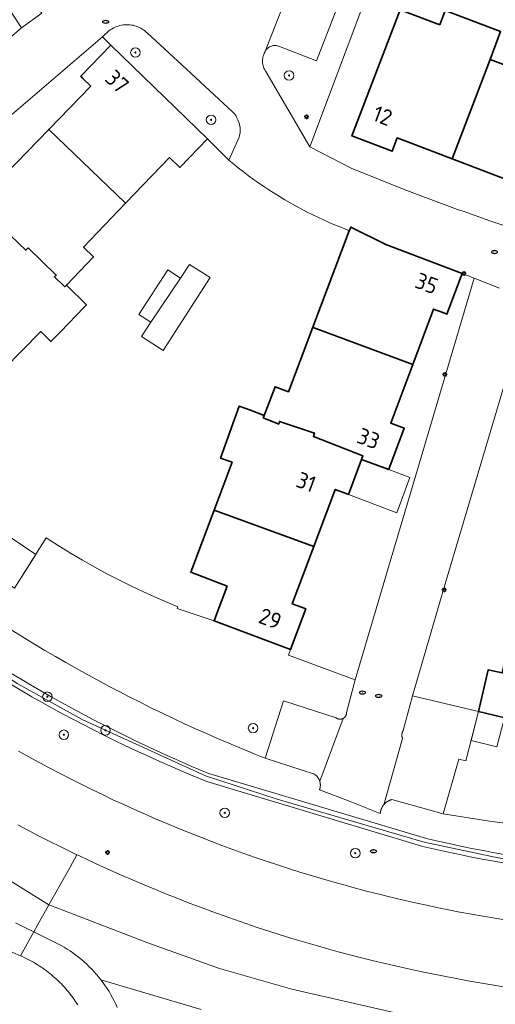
# Model space of a CAD drawing. Header units: metres. Extents: x 152610 to 160096, y 456114 to 462495.
# Tile 592 of 938: x 158522 to 158562, y 460368 to 460450. Entities that reach past the tile are written whole.
import ezdxf
from ezdxf.enums import TextEntityAlignment as Align

# ---------------------------------------------------------------- set-up
doc = ezdxf.new("R2010")
doc.units = ezdxf.units.M
doc.header["$LTSCALE"] = 0.5
doc.layers.get('0').update_dxf_attribs({"linetype": 'CONTINUOUS'})
for name, color, linetype, lineweight in [('B-PV-GR-BEPLANTING_CULTUUR_BOSPLANTSOEN-GV', 251, 'CONTINUOUS', 18), ('B-PV-GR-BEPLANTING_CULTUUR_HEESTERS-GV', 251, 'CONTINUOUS', 18), ('B-PV-GR-BOOM-S', 251, 'CONTINUOUS', 25), ('B-PV-GW-TALUD_KRUIN-G', 251, 'CONTINUOUS', 18), ('B-PV-IE-MEUBILAIR-S', 251, 'CONTINUOUS', 25), ('B-PV-KW-KUNSTWERK_GELUIDSWERING_SCHERM-G', 251, 'CONTINUOUS', 18), ('B-PV-OG-BEBOUWING-GV', 6, 'CONTINUOUS', 35), ('B-PV-OG-BEBOUWING-T18', 1, 'CONTINUOUS', 18), ('B-PV-OG-BEBOUWING_OVERBOUWING-GV', 251, 'CONTINUOUS', 18), ('B-PV-OG-BEBOUWING_SCHUUR-GV', 251, 'CONTINUOUS', 18), ('B-PV-OG-TERREIN_BEGROEID-GV', 251, 'CONTINUOUS', 18), ('B-PV-VH-GESLOTENVERHARDING_ASFALT-GV', 251, 'CONTINUOUS', 18), ('B-PV-VH-OPENVERHARDING_BETONSTRAATSTEEN-GV', 251, 'CONTINUOUS', 18)]:
    doc.layers.add(name, color=color, linetype=linetype, lineweight=lineweight)
doc.styles.add('NLCS-ISO', font='NLCS-ISO.ttf')
doc.styles.add('NLCS-ISO-M750-T18', font='NLCS-ISO.ttf', dxfattribs={"height": 1.35})

# ---------------------------------------------------------------- blocks, each defined once
blk = doc.blocks.new('SIE-MEUBILAIR_PAAL_LICHTMAST-SO')
for points in [[(-0.62, 0), (-1, 0)], [(-0.71, 0.71), (-0.44, 0.44)], [(0, 1), (0, 0.62)], [(0.44, 0.44), (0.71, 0.71)], [(1, 0), (0.62, 0)], [(-0.71, -0.71), (-0.44, -0.44)], [(0, -0.62), (0, -1)], [(0.44, -0.44), (0.71, -0.71)]]:
    blk.add_lwpolyline(points)
blk.add_circle((0, 0), 0.5)
blk = doc.blocks.new('SIE-MEUBILAIR_PUT_RIOOLPUT-SO')
blk.add_ellipse((0, 0), major_axis=(1.25, 0), ratio=0.54)
at = {"style": 'NLCS-ISO'}
blk.add_text('ri', height=0.75, dxfattribs=at).set_placement((-0.04, 0.07), align=Align.MIDDLE_CENTER)
blk = doc.blocks.new('SGR-BOOM_GBKN-SO')
at = {"linetype": 'ByBlock', "lineweight": 18}
h = blk.add_hatch(color=0, dxfattribs=at)
h.dxf.hatch_style = 1
edge = h.paths.add_edge_path()
edge.add_arc((0, 0), 0.25, 0, 360)
at = {"color": 0, "linetype": 'ByBlock', "lineweight": 18}
for radius in [2, 0.25]:
    blk.add_circle((0, 0), radius, dxfattribs=at)
at = {"color": 0, "linetype": 'ByBlock', "lineweight": 18, "style": 'NLCS-ISO'}
blk.add_attdef('SOORT', (2.5, 0), '', height=1.5, dxfattribs=at)

msp = doc.modelspace()

# ---------------------------------------------------------------- linework, layer by layer
at = {"layer": 'B-PV-GR-BEPLANTING_CULTUUR_BOSPLANTSOEN-GV', "flags": 128}
for points in [[(158520.89, 460399.023), (158522.846, 460397.822), (158523.721, 460397.299), (158524.6, 460396.784), (158525.484, 460396.275), (158526.371, 460395.773), (158527.262, 460395.278), (158528.157, 460394.79), (158529.056, 460394.309), (158529.959, 460393.836), (158530.865, 460393.369), (158531.775, 460392.909), (158532.688, 460392.457), (158533.605, 460392.012), (158534.526, 460391.574), (158535.45, 460391.143), (158536.377, 460390.72), (158537.308, 460390.304), (158538.241, 460389.895), (158539.178, 460389.493), (158540.118, 460389.099), (158541.061, 460388.712), (158541.366, 460388.589), (158541.803, 460388.414), (158542.241, 460388.24), (158543.335, 460391.655), (158543.781, 460393.05), (158548.223, 460391.622), (158548.231, 460391.617), (158548.239, 460391.611), (158548.247, 460391.606), (158548.255, 460391.601), (158548.263, 460391.596), (158548.271, 460391.591), (158548.279, 460391.586), (158548.288, 460391.582), (158548.296, 460391.578), (158548.303, 460391.574), (158548.306, 460391.573), (158548.312, 460391.57), (158548.315, 460391.569), (158548.321, 460391.566), (158548.324, 460391.565), (158548.329, 460391.562), (158548.332, 460391.561), (158548.338, 460391.559), (158548.341, 460391.557), (158548.347, 460391.555), (158548.35, 460391.554), (158548.355, 460391.552), (158548.359, 460391.55), (158548.364, 460391.549), (158548.369, 460391.547), (158548.373, 460391.546), (158548.378, 460391.544), (158548.382, 460391.543), (158548.387, 460391.541), (158548.391, 460391.54), (158548.4, 460391.537), (158548.409, 460391.534), (158548.418, 460391.532), (158548.427, 460391.53), (158548.436, 460391.528), (158548.445, 460391.528), (158548.454, 460391.526), (158548.464, 460391.525), (158548.473, 460391.523), (158548.482, 460391.522), (158548.492, 460391.521), (158548.501, 460391.521), (158548.511, 460391.52), (158548.52, 460391.519), (158548.53, 460391.519), (158548.539, 460391.519), (158548.549, 460391.519), (158548.558, 460391.519), (158548.568, 460391.519), (158548.576, 460391.519), (158548.586, 460391.52), (158548.595, 460391.521), (158548.604, 460391.522), (158548.614, 460391.523), (158548.623, 460391.525), (158548.627, 460391.526), (158548.632, 460391.526), (158548.636, 460391.527), (158548.641, 460391.528), (158548.646, 460391.529), (158548.651, 460391.53), (158548.655, 460391.531), (158548.66, 460391.532), (158548.665, 460391.533), (158548.669, 460391.534), (158548.674, 460391.535), (158548.678, 460391.536), (158548.683, 460391.538), (158548.687, 460391.539), (158548.693, 460391.54), (158548.696, 460391.541), (158548.702, 460391.543), (158548.705, 460391.544), (158548.711, 460391.546), (158548.714, 460391.547), (158548.722, 460391.549), (158548.731, 460391.553), (158548.74, 460391.556), (158548.748, 460391.56), (158548.757, 460391.563), (158548.766, 460391.567), (158548.775, 460391.571), (158548.783, 460391.575), (158548.792, 460391.58), (158548.8, 460391.584), (158548.808, 460391.589), (158548.817, 460391.593), (158548.825, 460391.598), (158548.833, 460391.603), (158548.841, 460391.608), (158548.849, 460391.614), (158548.857, 460391.619), (158548.865, 460391.625), (158548.872, 460391.63), (158548.88, 460391.636), (158548.887, 460391.642), (158548.895, 460391.648), (158548.902, 460391.654), (158548.909, 460391.661), (158548.916, 460391.667), (158548.923, 460391.674), (158548.93, 460391.681), (158548.937, 460391.687), (158548.943, 460391.694), (158548.95, 460391.701), (158548.956, 460391.709), (158548.962, 460391.716), (158548.968, 460391.723), (158548.974, 460391.731), (158548.98, 460391.738), (158548.986, 460391.746), (158548.991, 460391.754), (158548.997, 460391.762), (158549.002, 460391.769), (158549.007, 460391.777), (158549.017, 460391.794), (158549.021, 460391.802), (158549.026, 460391.811), (158549.03, 460391.819), (158549.035, 460391.828), (158549.039, 460391.836), (158549.043, 460391.845), (158549.047, 460391.854), (158549.05, 460391.863), (158549.054, 460391.871), (158549.057, 460391.88), (158549.06, 460391.889), (158549.063, 460391.898), (158549.066, 460391.907), (158549.069, 460391.917), (158549.071, 460391.926), (158549.074, 460391.935), (158549.076, 460391.944), (158549.078, 460391.954), (158549.08, 460391.963), (158549.082, 460391.973), (158549.083, 460391.982), (158549.085, 460391.991), (158549.086, 460392.001), (158549.087, 460392.01), (158549.088, 460392.02), (158549.089, 460392.029), (158549.089, 460392.039), (158549.09, 460392.048), (158549.09, 460392.058), (158549.09, 460392.067), (158549.09, 460392.077), (158549.81, 460394.84), (158544.2, 460396.91), (158544.362, 460397.38), (158537.94, 460399.8), (158534.844, 460400.832), (158534.889, 460400.969), (158533.905, 460401.376), (158532.928, 460401.8), (158531.958, 460402.24), (158530.996, 460402.696), (158530.041, 460403.168), (158528.979, 460403.717), (158527.928, 460404.285), (158526.888, 460404.873), (158525.859, 460405.48), (158524.841, 460406.107), (158523.835, 460406.752), (158521.16, 460402.529)], [(158564.998, 460382.444), (158561.098, 460382.951), (158557.213, 460383.56), (158552.88, 460384.76), (158552.858, 460384.754), (158552.836, 460384.747), (158552.814, 460384.74), (158552.792, 460384.732), (158552.771, 460384.724), (158552.749, 460384.716), (158552.728, 460384.707), (158552.707, 460384.698), (158552.686, 460384.689), (158552.665, 460384.679), (158552.644, 460384.669), (158552.624, 460384.659), (158552.604, 460384.648), (158552.584, 460384.637), (158552.564, 460384.625), (158552.544, 460384.613), (158552.525, 460384.601), (158552.515, 460384.595), (158552.505, 460384.589), (158552.486, 460384.576), (158552.467, 460384.563), (158552.449, 460384.549), (158552.431, 460384.535), (158552.412, 460384.521), (158552.394, 460384.507), (158552.377, 460384.492), (158552.36, 460384.477), (158552.343, 460384.461), (158552.326, 460384.446), (158552.309, 460384.43), (158552.293, 460384.413), (158552.277, 460384.397), (158552.261, 460384.38), (158552.246, 460384.363), (158552.231, 460384.346), (158552.216, 460384.328), (158552.202, 460384.31), (158552.188, 460384.292), (158552.174, 460384.274), (158552.16, 460384.255), (158552.148, 460384.238), (158552.146, 460384.235), (158552.135, 460384.219), (158552.133, 460384.216), (158552.123, 460384.2), (158552.12, 460384.196), (158552.111, 460384.181), (158552.108, 460384.176), (158552.099, 460384.161), (158552.096, 460384.156), (158552.088, 460384.142), (158552.085, 460384.136), (158552.077, 460384.122), (158552.073, 460384.116), (158552.066, 460384.102), (158552.063, 460384.095), (158552.056, 460384.082), (158552.052, 460384.074), (158552.046, 460384.062), (158552.042, 460384.053), (158552.036, 460384.041), (158552.032, 460384.032), (158552.027, 460384.021), (158552.023, 460384.011), (158552.018, 460384), (158552.014, 460383.989), (158552.01, 460383.979), (158552.005, 460383.968), (158552.001, 460383.958), (158551.997, 460383.946), (158551.993, 460383.937), (158551.989, 460383.924), (158551.986, 460383.915), (158551.981, 460383.902), (158551.979, 460383.894), (158551.974, 460383.88), (158551.972, 460383.872), (158551.968, 460383.857), (158551.966, 460383.85), (158551.961, 460383.835), (158551.959, 460383.829), (158551.955, 460383.813), (158551.954, 460383.807), (158551.95, 460383.79), (158551.949, 460383.785), (158551.945, 460383.767), (158551.944, 460383.763), (158551.94, 460383.744), (158551.939, 460383.74), (158551.936, 460383.722), (158551.935, 460383.718), (158551.931, 460383.697), (158551.928, 460383.674), (158551.925, 460383.652), (158551.922, 460383.629), (158551.92, 460383.606), (158549.236, 460384.645), (158546.81, 460385.584), (158546.817, 460385.602), (158546.823, 460385.62), (158546.829, 460385.638), (158546.834, 460385.657), (158546.84, 460385.675), (158546.845, 460385.692), (158546.845, 460385.695), (158546.849, 460385.71), (158546.85, 460385.714), (158546.854, 460385.729), (158546.854, 460385.732), (158546.858, 460385.747), (158546.859, 460385.751), (158546.861, 460385.765), (158546.862, 460385.77), (158546.865, 460385.784), (158546.866, 460385.789), (158546.868, 460385.803), (158546.869, 460385.808), (158546.87, 460385.821), (158546.871, 460385.828), (158546.873, 460385.84), (158546.874, 460385.847), (158546.875, 460385.859), (158546.876, 460385.866), (158546.877, 460385.878), (158546.878, 460385.885), (158546.878, 460385.896), (158546.879, 460385.905), (158546.879, 460385.915), (158546.88, 460385.924), (158546.88, 460385.934), (158546.881, 460385.943), (158546.881, 460385.953), (158546.881, 460385.963), (158546.881, 460385.972), (158546.881, 460385.982), (158546.881, 460385.991), (158546.881, 460386.001), (158546.88, 460386.01), (158546.88, 460386.021), (158546.88, 460386.028), (158546.879, 460386.04), (158546.878, 460386.047), (158546.878, 460386.06), (158546.877, 460386.066), (158546.876, 460386.079), (158546.875, 460386.085), (158546.874, 460386.098), (158546.873, 460386.104), (158546.871, 460386.117), (158546.871, 460386.122), (158546.869, 460386.137), (158546.868, 460386.141), (158546.865, 460386.156), (158546.865, 460386.159), (158546.862, 460386.175), (158546.861, 460386.178), (158546.858, 460386.194), (158546.858, 460386.197), (158546.854, 460386.214), (158546.85, 460386.232), (158546.845, 460386.251), (158546.84, 460386.269), (158546.835, 460386.288), (158546.829, 460386.306), (158546.823, 460386.324), (158546.817, 460386.343), (158546.81, 460386.361), (158546.803, 460386.379), (158546.796, 460386.397), (158546.788, 460386.415), (158546.78, 460386.432), (158546.772, 460386.45), (158546.763, 460386.467), (158546.755, 460386.485), (158546.745, 460386.502), (158546.736, 460386.519), (158546.726, 460386.535), (158546.716, 460386.552), (158546.706, 460386.568), (158546.695, 460386.584), (158546.685, 460386.601), (158546.673, 460386.616), (158546.662, 460386.632), (158546.65, 460386.648), (158546.638, 460386.663), (158546.626, 460386.678), (158546.614, 460386.693), (158546.601, 460386.707), (158546.588, 460386.722), (158546.575, 460386.736), (158546.561, 460386.75), (158546.547, 460386.763), (158546.534, 460386.777), (158546.519, 460386.79), (158546.505, 460386.803), (158546.49, 460386.815), (158546.475, 460386.828), (158546.46, 460386.84), (158546.445, 460386.852), (158546.43, 460386.864), (158546.414, 460386.875), (158546.398, 460386.886), (158542.241, 460388.24), (158541.803, 460388.414), (158541.366, 460388.589), (158541.061, 460388.712), (158540.118, 460389.099), (158539.178, 460389.493), (158538.241, 460389.895), (158537.308, 460390.304), (158536.377, 460390.72), (158535.45, 460391.143), (158534.526, 460391.574), (158533.605, 460392.012), (158532.688, 460392.457), (158531.775, 460392.909), (158530.865, 460393.369), (158529.959, 460393.836), (158529.056, 460394.309), (158528.157, 460394.79), (158527.262, 460395.278), (158526.371, 460395.773), (158525.484, 460396.275), (158524.6, 460396.784), (158523.721, 460397.299), (158522.846, 460397.822), (158520.89, 460399.023)], [(158562.468, 460380.126), (158561.514, 460380.297), (158560.56, 460380.477), (158559.608, 460380.665), (158558.658, 460380.86), (158557.709, 460381.063), (158556.762, 460381.274), (158555.817, 460381.493), (158537.512, 460386.944), (158536.79, 460387.247), (158535.872, 460387.639), (158534.957, 460388.039), (158534.045, 460388.447), (158533.137, 460388.861), (158532.232, 460389.283), (158531.33, 460389.712), (158530.432, 460390.148), (158529.537, 460390.592), (158528.646, 460391.043), (158527.758, 460391.5), (158526.875, 460391.965), (158525.995, 460392.437), (158525.118, 460392.916), (158524.246, 460393.402), (158523.378, 460393.895), (158522.513, 460394.395), (158521.653, 460394.902), (158520.797, 460395.415)], [(158520.797, 460395.415), (158521.653, 460394.902), (158522.513, 460394.395), (158523.378, 460393.895), (158524.246, 460393.402), (158525.118, 460392.916), (158525.995, 460392.437), (158526.875, 460391.965), (158527.758, 460391.5), (158528.646, 460391.043), (158529.537, 460390.592), (158530.432, 460390.148), (158531.33, 460389.712), (158532.232, 460389.283), (158533.137, 460388.861), (158534.045, 460388.447), (158534.957, 460388.039), (158535.872, 460387.639), (158536.79, 460387.247), (158537.512, 460386.944), (158555.817, 460381.493), (158556.762, 460381.274), (158557.709, 460381.063), (158558.658, 460380.86), (158559.608, 460380.665), (158560.56, 460380.477), (158561.514, 460380.297), (158562.468, 460380.126)], [(158520.925, 460394.399), (158521.772, 460393.902), (158522.622, 460393.411), (158523.477, 460392.928), (158524.335, 460392.452), (158525.198, 460391.983), (158526.064, 460391.52), (158526.933, 460391.065), (158527.807, 460390.617), (158528.684, 460390.176), (158529.565, 460389.742), (158530.449, 460389.316), (158531.337, 460388.897), (158532.228, 460388.484), (158533.122, 460388.08), (158534.02, 460387.682), (158534.921, 460387.292), (158535.825, 460386.909), (158536.732, 460386.534), (158537.322, 460386.294), (158555.492, 460380.816), (158557.756, 460380.315), (158558.483, 460380.163), (158559.483, 460379.961), (158560.485, 460379.767), (158561.489, 460379.58), (158562.494, 460379.402)], [(158562.494, 460379.402), (158561.489, 460379.58), (158560.485, 460379.767), (158559.483, 460379.961), (158558.483, 460380.163), (158557.756, 460380.315), (158555.492, 460380.816), (158537.322, 460386.294), (158536.732, 460386.534), (158535.825, 460386.909), (158534.921, 460387.292), (158534.02, 460387.682), (158533.122, 460388.08), (158532.228, 460388.484), (158531.337, 460388.897), (158530.449, 460389.316), (158529.565, 460389.742), (158528.684, 460390.176), (158527.807, 460390.617), (158526.933, 460391.065), (158526.064, 460391.52), (158525.198, 460391.983), (158524.335, 460392.452), (158523.477, 460392.928), (158522.622, 460393.411), (158521.772, 460393.902), (158520.925, 460394.399)], [(158521.505, 460388.831), (158522.373, 460388.35), (158523.244, 460387.875), (158524.119, 460387.408), (158524.997, 460386.948), (158525.88, 460386.495), (158526.765, 460386.049), (158527.655, 460385.611), (158528.548, 460385.179), (158529.444, 460384.755), (158530.344, 460384.338), (158531.247, 460383.928), (158532.154, 460383.525), (158533.064, 460383.13), (158533.977, 460382.742), (158534.892, 460382.362), (158535.811, 460381.989), (158536.733, 460381.623), (158537.658, 460381.265), (158538.586, 460380.914), (158539.516, 460380.571), (158540.45, 460380.236), (158541.386, 460379.907), (158542.324, 460379.587), (158543.265, 460379.274), (158544.209, 460378.968), (158545.155, 460378.671), (158546.104, 460378.38), (158547.054, 460378.098), (158548.007, 460377.823), (158548.962, 460377.556), (158549.92, 460377.297), (158550.879, 460377.045), (158551.84, 460376.801), (158552.804, 460376.565), (158553.769, 460376.337), (158554.736, 460376.116), (158555.705, 460375.903), (158556.675, 460375.698), (158557.647, 460375.501), (158558.62, 460375.312), (158559.596, 460375.13), (158560.572, 460374.957), (158561.55, 460374.791), (158562.529, 460374.633)]]:
    msp.add_lwpolyline(points, dxfattribs=at)
msp.add_lwpolyline([(158594.645, 460380.719), (158594.732, 460381.803), (158595.073, 460385.885), (158584.972, 460387.556), (158577.84, 460388.68), (158571.271, 460389.496), (158560.18, 460392.16), (158559.115, 460388.033), (158558.516, 460388.171), (158557.213, 460383.56), (158561.098, 460382.951), (158564.998, 460382.444), (158571.816, 460381.803), (158578.657, 460381.472), (158590.054, 460380.706)], close=True, dxfattribs=at)
at = {"layer": 'B-PV-GR-BEPLANTING_CULTUUR_HEESTERS-GV', "flags": 128}
for points in [[(158528.185, 460458.983), (158525.92, 460459.052), (158523.282, 460458.628), (158520.989, 460458.02), (158518.913, 460457.208), (158517.351, 460456.283), (158521.76, 460449.64), (158523.45, 460450.86), (158520.44, 460454.38), (158524.2, 460457.57), (158527.228, 460454.122), (158527.266, 460454.139), (158527.5, 460454.234), (158527.737, 460454.323), (158527.977, 460454.404), (158527.999, 460454.411)], [(158530.71, 460449.89), (158530.57, 460449.891), (158530.43, 460449.885), (158530.29, 460449.87), (158530.152, 460449.848), (158530.015, 460449.817), (158529.88, 460449.779), (158529.747, 460449.733), (158529.618, 460449.68), (158529.491, 460449.62), (158529.369, 460449.552), (158529.25, 460449.478), (158529.135, 460449.396), (158529.026, 460449.309), (158528.922, 460449.215), (158528.823, 460449.116), (158528.771, 460449.059), (158528.56, 460448.87), (158529.27, 460448.16), (158537.399, 460440.311), (158539.19, 460438.5), (158540.065, 460440.429), (158540.095, 460440.561), (158540.116, 460440.695), (158540.13, 460440.83), (158540.136, 460440.965), (158540.134, 460441.1), (158540.124, 460441.235), (158540.105, 460441.369), (158540.079, 460441.502), (158540.045, 460441.633), (158540.004, 460441.762), (158539.955, 460441.889), (158539.899, 460442.012), (158539.835, 460442.131), (158539.764, 460442.247), (158539.687, 460442.358), (158539.604, 460442.464), (158539.534, 460442.544), (158535.59, 460446.18), (158532.344, 460449.18), (158532.242, 460449.276), (158532.134, 460449.366), (158532.021, 460449.449), (158531.904, 460449.526), (158531.783, 460449.596), (158531.657, 460449.659), (158531.529, 460449.715), (158531.397, 460449.764), (158531.263, 460449.804), (158531.127, 460449.837), (158530.989, 460449.863), (158530.85, 460449.88)]]:
    msp.add_lwpolyline(points, close=True, dxfattribs=at)
msp.add_lwpolyline([(158550.14, 460456.14), (158546.57, 460446.85), (158543.44, 460448.058), (158543.359, 460448.089), (158543.276, 460448.113), (158543.191, 460448.13), (158543.104, 460448.138), (158543.018, 460448.138), (158542.931, 460448.13), (158542.846, 460448.115), (158542.762, 460448.091), (158542.682, 460448.06), (158542.604, 460448.022), (158542.53, 460447.976), (158542.461, 460447.924), (158542.396, 460447.866), (158542.338, 460447.802), (158542.285, 460447.733), (158542.239, 460447.66), (158542.2, 460447.582), (158542.168, 460447.502), (158542.158, 460447.469), (158542.126, 460447.388), (158542.088, 460447.288), (158542.057, 460447.185), (158542.034, 460447.08), (158542.019, 460446.974), (158542.012, 460446.867), (158542.013, 460446.76), (158542.022, 460446.653), (158542.039, 460446.547), (158542.063, 460446.443), (158542.096, 460446.341), (158542.136, 460446.242), (158542.183, 460446.145), (158542.237, 460446.053), (158542.298, 460445.965), (158542.308, 460445.952), (158546, 460439.62), (158552.37, 460456.57)], dxfattribs=at)
at = {"layer": 'B-PV-GW-TALUD_KRUIN-G', "flags": 128}
for points in [[(158520.797, 460395.415), (158521.653, 460394.902), (158522.513, 460394.395), (158523.378, 460393.895), (158524.246, 460393.402), (158525.118, 460392.916), (158525.995, 460392.437), (158526.875, 460391.965), (158527.758, 460391.5), (158528.646, 460391.043), (158529.537, 460390.592), (158530.432, 460390.148), (158531.33, 460389.712), (158532.232, 460389.283), (158533.137, 460388.861), (158534.045, 460388.447), (158534.957, 460388.039), (158535.872, 460387.639), (158536.79, 460387.247), (158537.512, 460386.944), (158555.817, 460381.493), (158556.762, 460381.274), (158557.709, 460381.063), (158558.658, 460380.86), (158559.608, 460380.665), (158560.56, 460380.477), (158561.514, 460380.297), (158562.468, 460380.126)], [(158562.494, 460379.402), (158561.489, 460379.58), (158560.485, 460379.767), (158559.483, 460379.961), (158558.483, 460380.163), (158557.756, 460380.315), (158555.492, 460380.816), (158537.322, 460386.294), (158536.732, 460386.534), (158535.825, 460386.909), (158534.921, 460387.292), (158534.02, 460387.682), (158533.122, 460388.08), (158532.228, 460388.484), (158531.337, 460388.897), (158530.449, 460389.316), (158529.565, 460389.742), (158528.684, 460390.176), (158527.807, 460390.617), (158526.933, 460391.065), (158526.064, 460391.52), (158525.198, 460391.983), (158524.335, 460392.452), (158523.477, 460392.928), (158522.622, 460393.411), (158521.772, 460393.902), (158520.925, 460394.399)]]:
    msp.add_lwpolyline(points, dxfattribs=at)
at = {"layer": 'B-PV-KW-KUNSTWERK_GELUIDSWERING_SCHERM-G', "flags": 128}
msp.add_lwpolyline([(158635.895, 460374.715), (158616.245, 460375.828), (158588.023, 460377.633), (158574.598, 460378.252), (158568.22, 460378.944), (158561.841, 460379.877), (158555.617, 460381.179), (158543.247, 460384.798), (158537.224, 460386.746), (158526.863, 460391.505), (158521.436, 460394.486), (158516.155, 460397.889), (158508.817, 460403.034), (158501.81, 460408.879), (158493.408, 460416.547), (158489.36, 460421.368), (158485.699, 460426.854), (158482.281, 460431.865), (158479.168, 460436.534), (158477.475, 460441.086), (158476.62, 460445.072), (158476.128, 460448.475), (158475.862, 460451.286)], dxfattribs=at)
at = {"layer": 'B-PV-OG-BEBOUWING-GV', "flags": 128}
for points in [[(158556.92, 460449.87), (158553.6, 460451.13), (158549.54, 460440.54), (158552.92, 460439.26), (158553.35, 460440.38), (158557.97, 460438.618), (158561.152, 460446.979), (158562.042, 460449.315), (158557.378, 460451.087)], [(158537.399, 460440.311), (158529.27, 460448.16), (158526.731, 460445.551), (158526.908, 460445.376), (158527.58, 460444.71), (158524.048, 460441.085), (158530.438, 460434.958), (158530.509, 460434.881), (158534.202, 460438.727), (158535.065, 460437.894)], [(158566.23, 460445.05), (158561.152, 460446.979), (158557.97, 460438.618), (158562.95, 460436.72), (158562.52, 460435.59), (158565.93, 460434.29), (158569.99, 460444.91), (158566.65, 460446.18)], [(158530.438, 460434.958), (158524.048, 460441.085), (158520.42, 460437.36), (158519.741, 460438.017), (158519.561, 460438.19), (158517.152, 460435.718), (158516.98, 460435.54), (158518.71, 460433.849), (158518.871, 460434.013), (158522.124, 460430.931), (158522.319, 460431.131), (158524.675, 460428.831), (158524.515, 460428.707), (158525.4, 460427.869), (158525.531, 460428.005), (158527.816, 460430.375), (158526.973, 460431.199), (158530.509, 460434.881)], [(158522.124, 460430.931), (158518.871, 460434.013), (158518.71, 460433.849), (158516.52, 460431.609), (158516.698, 460431.435), (158517.38, 460430.77), (158513.847, 460427.143), (158520.277, 460420.934), (158523.365, 460424.104), (158524.228, 460423.262), (158525.024, 460424.087), (158527.009, 460426.144), (158527.211, 460426.353), (158525.531, 460428.005), (158525.4, 460427.869), (158524.515, 460428.707), (158524.675, 460428.831), (158522.319, 460431.131)], [(158552.38, 460431.41), (158549.435, 460432.883), (158549.313, 460432.561), (158546.242, 460424.457), (158546.268, 460424.448), (158554.646, 460421.327), (158556.39, 460425.99), (158557.253, 460425.669), (158557.52, 460425.57), (158558.798, 460428.974)], [(158546.268, 460424.448), (158546.242, 460424.457), (158544.19, 460419.041), (158543.069, 460419.466), (158542.155, 460417.05), (158542.079, 460416.849), (158543.38, 460416.328), (158543.437, 460416.543), (158546.392, 460415.557), (158546.296, 460415.287), (158550.461, 460413.661), (158550.349, 460413.36), (158552.63, 460412.5), (158552.731, 460412.77), (158553.93, 460415.97), (158553.702, 460416.055), (158552.8, 460416.39), (158554.646, 460421.327)], [(158541, 460417.483), (158540.042, 460417.823), (158538.49, 460413.456), (158539.454, 460413.114), (158537.944, 460409.095), (158546.332, 460406.043), (158548.13, 460410.83), (158548.954, 460410.522), (158549.25, 460410.41), (158550.349, 460413.36), (158550.461, 460413.661), (158546.296, 460415.287), (158546.392, 460415.557), (158543.437, 460416.543), (158543.38, 460416.328), (158542.079, 460416.849), (158542.155, 460417.05)], [(158546.332, 460406.043), (158537.944, 460409.095), (158535.98, 460403.87), (158539.04, 460402.71), (158538.087, 460400.19), (158537.94, 460399.8), (158544.362, 460397.38), (158545.65, 460400.8), (158545.297, 460400.931), (158544.52, 460401.22)], [(158572.161, 460398.722), (158563.383, 460400.625), (158562.17, 460395.41), (158561.243, 460395.623), (158560.998, 460395.679), (158560.18, 460392.16), (158571.271, 460389.496), (158571.979, 460392.582), (158570.81, 460392.85), (158572.164, 460398.722)]]:
    msp.add_lwpolyline(points, close=True, dxfattribs=at)
at = {"layer": 'B-PV-OG-BEBOUWING_OVERBOUWING-GV', "flags": 128}
for points in [[(158532.614, 460424.887), (158535.128, 460428.583), (158534.052, 460429.278), (158531.629, 460425.523)], [(158552.63, 460412.5), (158550.349, 460413.36), (158549.25, 460410.41), (158553.303, 460408.871), (158554.412, 460411.833)]]:
    msp.add_lwpolyline(points, close=True, dxfattribs=at)
at = {"layer": 'B-PV-OG-BEBOUWING_SCHUUR-GV', "flags": 128}
for points in [[(158537.611, 460428.629), (158535.879, 460429.746), (158535.128, 460428.583), (158532.614, 460424.887), (158531.83, 460423.672), (158533.653, 460422.496)], [(158522.962, 460405.374), (158518.773, 460408.157), (158517.006, 460405.498), (158517.443, 460405.151), (158521.16, 460402.529)], [(158562.375, 460391.633), (158560.18, 460392.16), (158559.553, 460389.729), (158561.731, 460389.194)]]:
    msp.add_lwpolyline(points, close=True, dxfattribs=at)
at = {"layer": 'B-PV-OG-TERREIN_BEGROEID-GV', "flags": 128}
for points in [[(158562.529, 460374.633), (158561.55, 460374.791), (158560.572, 460374.957), (158559.596, 460375.13), (158558.62, 460375.312), (158557.647, 460375.501), (158556.675, 460375.698), (158555.705, 460375.903), (158554.736, 460376.116), (158553.769, 460376.337), (158552.804, 460376.565), (158551.84, 460376.801), (158550.879, 460377.045), (158549.92, 460377.297), (158548.962, 460377.556), (158548.007, 460377.823), (158547.054, 460378.098), (158546.104, 460378.38), (158545.155, 460378.671), (158544.209, 460378.968), (158543.265, 460379.274), (158542.324, 460379.587), (158541.386, 460379.907), (158540.45, 460380.236), (158539.516, 460380.571), (158538.586, 460380.914), (158537.658, 460381.265), (158536.733, 460381.623), (158535.811, 460381.989), (158534.892, 460382.362), (158533.977, 460382.742), (158533.064, 460383.13), (158532.154, 460383.525), (158531.247, 460383.928), (158530.344, 460384.338), (158529.444, 460384.755), (158528.548, 460385.179), (158527.655, 460385.611), (158526.765, 460386.049), (158525.88, 460386.495), (158524.997, 460386.948), (158524.119, 460387.408), (158523.244, 460387.875), (158522.373, 460388.35), (158521.505, 460388.831)], [(158521.429, 460382.64), (158522.328, 460382.166), (158523.23, 460381.699), (158524.136, 460381.24), (158525.045, 460380.787), (158525.958, 460380.342), (158526.411, 460380.125), (158526.509, 460380.078), (158527.427, 460379.644), (158528.349, 460379.218), (158529.275, 460378.799), (158530.203, 460378.387), (158531.135, 460377.982), (158532.07, 460377.585), (158533.008, 460377.195), (158533.948, 460376.813), (158534.892, 460376.438), (158535.839, 460376.07), (158536.789, 460375.71), (158537.742, 460375.358), (158538.697, 460375.012), (158539.655, 460374.675), (158540.616, 460374.345), (158541.579, 460374.022), (158542.545, 460373.708), (158543.513, 460373.4), (158544.483, 460373.101), (158545.456, 460372.809), (158546.431, 460372.525), (158547.409, 460372.248), (158548.388, 460371.979), (158549.37, 460371.718), (158550.353, 460371.465), (158551.339, 460371.219), (158552.326, 460370.981), (158553.316, 460370.751), (158554.307, 460370.529), (158555.3, 460370.314), (158556.294, 460370.108), (158557.29, 460369.909), (158558.288, 460369.718), (158559.287, 460369.535), (158560.287, 460369.36), (158561.289, 460369.192), (158562.292, 460369.033)], [(158520.37, 460372.203), (158521.66, 460371.638), (158522.783, 460373.643), (158522.141, 460373.957), (158521.239, 460374.415)], [(158529.799, 460367.299), (158529.676, 460367.57), (158529.545, 460367.838), (158529.406, 460368.102), (158529.261, 460368.362), (158529.109, 460368.619), (158528.95, 460368.871), (158528.784, 460369.119), (158528.612, 460369.362), (158528.433, 460369.601), (158528.414, 460369.625), (158528.248, 460369.834), (158528.056, 460370.063), (158527.859, 460370.287), (158527.656, 460370.505), (158527.447, 460370.717), (158527.232, 460370.924), (158527.012, 460371.125), (158526.786, 460371.321), (158526.556, 460371.509), (158526.32, 460371.692), (158526.079, 460371.869), (158525.834, 460372.038), (158525.585, 460372.201), (158525.331, 460372.358), (158525.073, 460372.507), (158524.811, 460372.65), (158522.783, 460373.643), (158521.66, 460371.638), (158521.754, 460371.597), (158521.924, 460371.52), (158522.093, 460371.44), (158522.26, 460371.358), (158522.426, 460371.272), (158522.59, 460371.183), (158522.753, 460371.092), (158522.914, 460370.998), (158523.073, 460370.901), (158523.231, 460370.801), (158523.387, 460370.698), (158523.541, 460370.593), (158523.693, 460370.485), (158523.843, 460370.374), (158523.992, 460370.261), (158524.138, 460370.145), (158524.282, 460370.026), (158524.424, 460369.905), (158524.564, 460369.782), (158524.702, 460369.656), (158524.838, 460369.528), (158524.971, 460369.397), (158525.102, 460369.264), (158525.23, 460369.129), (158525.357, 460368.991), (158525.48, 460368.852), (158525.602, 460368.71), (158525.72, 460368.566), (158525.837, 460368.42), (158525.95, 460368.272), (158526.061, 460368.121), (158526.17, 460367.97), (158526.275, 460367.816), (158526.378, 460367.66), (158526.478, 460367.503)], [(158526.478, 460367.503), (158526.378, 460367.66), (158526.275, 460367.816), (158526.17, 460367.97), (158526.061, 460368.121), (158525.95, 460368.272), (158525.837, 460368.42), (158525.72, 460368.566), (158525.602, 460368.71), (158525.48, 460368.852), (158525.357, 460368.991), (158525.23, 460369.129), (158525.102, 460369.264), (158524.971, 460369.397), (158524.838, 460369.528), (158524.702, 460369.656), (158524.564, 460369.782), (158524.424, 460369.905), (158524.282, 460370.026), (158524.138, 460370.145), (158523.992, 460370.261), (158523.843, 460370.374), (158523.693, 460370.485), (158523.541, 460370.593), (158523.387, 460370.698), (158523.231, 460370.801), (158523.073, 460370.901), (158522.914, 460370.998), (158522.753, 460371.092), (158522.59, 460371.183), (158522.426, 460371.272), (158522.26, 460371.358), (158522.093, 460371.44), (158521.924, 460371.52), (158521.754, 460371.597), (158521.66, 460371.638), (158520.37, 460372.203)]]:
    msp.add_lwpolyline(points, dxfattribs=at)
at = {"layer": 'B-PV-VH-GESLOTENVERHARDING_ASFALT-GV', "flags": 128}
for points in [[(158521.239, 460374.415), (158522.141, 460373.957), (158522.783, 460373.643), (158523.092, 460374.195), (158524.055, 460375.916), (158507.207, 460386.404)], [(158507.207, 460386.404), (158524.055, 460375.916), (158525.835, 460379.096), (158526.411, 460380.125), (158525.958, 460380.342), (158525.045, 460380.787), (158524.136, 460381.24), (158523.23, 460381.699), (158522.328, 460382.166), (158521.429, 460382.64)], [(158562.292, 460369.033), (158561.289, 460369.192), (158560.287, 460369.36), (158559.287, 460369.535), (158558.288, 460369.718), (158557.29, 460369.909), (158556.294, 460370.108), (158555.3, 460370.314), (158554.307, 460370.529), (158553.316, 460370.751), (158552.326, 460370.981), (158551.339, 460371.219), (158550.353, 460371.465), (158549.37, 460371.718), (158548.388, 460371.979), (158547.409, 460372.248), (158546.431, 460372.525), (158545.456, 460372.809), (158544.483, 460373.101), (158543.513, 460373.4), (158542.545, 460373.708), (158541.579, 460374.022), (158540.616, 460374.345), (158539.655, 460374.675), (158538.697, 460375.012), (158537.742, 460375.358), (158536.789, 460375.71), (158535.839, 460376.07), (158534.892, 460376.438), (158533.948, 460376.813), (158533.008, 460377.195), (158532.07, 460377.585), (158531.135, 460377.982), (158530.203, 460378.387), (158529.275, 460378.799), (158528.349, 460379.218), (158527.427, 460379.644), (158526.509, 460380.078), (158526.411, 460380.125), (158525.835, 460379.096), (158524.055, 460375.916), (158524.229, 460375.849), (158532.295, 460372.757), (158538.395, 460370.578), (158544.495, 460368.836), (158554.661, 460366.512)], [(158554.661, 460366.512), (158544.495, 460368.836), (158538.395, 460370.578), (158532.295, 460372.757), (158524.229, 460375.849), (158524.055, 460375.916), (158523.092, 460374.195), (158522.783, 460373.643), (158524.811, 460372.65), (158525.073, 460372.507), (158525.331, 460372.358), (158525.585, 460372.201), (158525.834, 460372.038), (158526.079, 460371.869), (158526.32, 460371.692), (158526.556, 460371.509), (158526.786, 460371.321), (158527.012, 460371.125), (158527.232, 460370.924), (158527.447, 460370.717), (158527.656, 460370.505), (158527.859, 460370.287), (158528.056, 460370.063), (158528.248, 460369.834), (158528.414, 460369.625), (158536.858, 460367.125)], [(158536.858, 460367.125), (158528.414, 460369.625), (158528.433, 460369.601), (158528.612, 460369.362), (158528.784, 460369.119), (158528.95, 460368.871), (158529.109, 460368.619), (158529.261, 460368.362), (158529.406, 460368.102), (158529.545, 460367.838), (158529.676, 460367.57), (158529.799, 460367.299)]]:
    msp.add_lwpolyline(points, dxfattribs=at)
at = {"layer": 'B-PV-VH-OPENVERHARDING_BETONSTRAATSTEEN-GV', "flags": 128}
for points in [[(158563.415, 460432.645), (158561.138, 460433.4), (158558.88, 460434.21), (158558.42, 460434.37), (158553.919, 460436.032), (158549.47, 460437.83), (158547.731, 460438.718), (158546, 460439.62), (158542.308, 460445.952), (158542.298, 460445.965), (158542.237, 460446.053), (158542.183, 460446.145), (158542.136, 460446.242), (158542.096, 460446.341), (158542.063, 460446.443), (158542.039, 460446.547), (158542.022, 460446.653), (158542.013, 460446.76), (158542.012, 460446.867), (158542.019, 460446.974), (158542.034, 460447.08), (158542.057, 460447.185), (158542.088, 460447.288), (158542.126, 460447.388), (158542.158, 460447.469), (158542.168, 460447.502), (158542.2, 460447.582), (158546.174, 460457.668)], [(158523.45, 460450.86), (158521.76, 460449.64), (158501.46, 460432.21)], [(158520.33, 460441.81), (158528.56, 460448.87), (158528.771, 460449.059), (158528.823, 460449.116), (158528.922, 460449.215), (158529.026, 460449.309), (158529.135, 460449.396), (158529.25, 460449.478), (158529.369, 460449.552), (158529.491, 460449.62), (158529.618, 460449.68), (158529.747, 460449.733), (158529.88, 460449.779), (158530.015, 460449.817), (158530.152, 460449.848), (158530.29, 460449.87), (158530.43, 460449.885), (158530.57, 460449.891), (158530.71, 460449.89), (158530.85, 460449.88), (158530.989, 460449.863), (158531.127, 460449.837), (158531.263, 460449.804), (158531.397, 460449.764), (158531.529, 460449.715), (158531.657, 460449.659), (158531.783, 460449.596), (158531.904, 460449.526), (158532.021, 460449.449), (158532.134, 460449.366), (158532.242, 460449.276), (158532.344, 460449.18), (158535.59, 460446.18), (158539.534, 460442.544), (158539.604, 460442.464), (158539.687, 460442.358), (158539.764, 460442.247), (158539.835, 460442.131), (158539.899, 460442.012), (158539.955, 460441.889), (158540.004, 460441.762), (158540.045, 460441.633), (158540.079, 460441.502), (158540.105, 460441.369), (158540.124, 460441.235), (158540.134, 460441.1), (158540.136, 460440.965), (158540.13, 460440.83), (158540.116, 460440.695), (158540.095, 460440.561), (158540.065, 460440.429), (158539.19, 460438.5), (158539.593, 460438.166), (158540.001, 460437.837), (158540.414, 460437.516), (158540.832, 460437.2), (158541.255, 460436.891), (158541.683, 460436.588), (158542.115, 460436.292), (158542.551, 460436.003), (158542.992, 460435.72), (158543.437, 460435.444), (158543.886, 460435.175), (158544.34, 460434.913), (158544.797, 460434.657), (158545.258, 460434.409), (158545.723, 460434.168), (158546.192, 460433.934), (158546.664, 460433.707), (158547.139, 460433.487), (158547.618, 460433.275), (158547.803, 460433.195), (158548.87, 460432.75), (158549.313, 460432.561), (158549.435, 460432.883), (158552.38, 460431.41), (158558.798, 460428.974), (158559.81, 460428.59), (158561.936, 460427.749)], [(158561.936, 460427.749), (158559.81, 460428.59), (158554.905, 460412.026), (158552.76, 460404.77), (158549.81, 460394.84), (158549.09, 460392.077), (158549.09, 460392.067), (158549.09, 460392.058), (158549.09, 460392.048), (158549.089, 460392.039), (158549.089, 460392.029), (158549.088, 460392.02), (158549.087, 460392.01), (158549.086, 460392.001), (158549.085, 460391.991), (158549.083, 460391.982), (158549.082, 460391.973), (158549.08, 460391.963), (158549.078, 460391.954), (158549.076, 460391.944), (158549.074, 460391.935), (158549.071, 460391.926), (158549.069, 460391.917), (158549.066, 460391.907), (158549.063, 460391.898), (158549.06, 460391.889), (158549.057, 460391.88), (158549.054, 460391.871), (158549.05, 460391.863), (158549.047, 460391.854), (158549.043, 460391.845), (158549.039, 460391.836), (158549.035, 460391.828), (158549.03, 460391.819), (158549.026, 460391.811), (158549.021, 460391.802), (158549.017, 460391.794), (158549.007, 460391.777), (158549.002, 460391.769), (158548.997, 460391.762), (158548.991, 460391.754), (158548.986, 460391.746), (158548.98, 460391.738), (158548.974, 460391.731), (158548.968, 460391.723), (158548.962, 460391.716), (158548.956, 460391.709), (158548.95, 460391.701), (158548.943, 460391.694), (158548.937, 460391.687), (158548.93, 460391.681), (158548.923, 460391.674), (158548.916, 460391.667), (158548.909, 460391.661), (158548.902, 460391.654), (158548.895, 460391.648), (158548.887, 460391.642), (158548.88, 460391.636), (158548.872, 460391.63), (158548.865, 460391.625), (158548.857, 460391.619), (158548.849, 460391.614), (158548.841, 460391.608), (158548.833, 460391.603), (158548.825, 460391.598), (158548.817, 460391.593), (158548.808, 460391.589), (158548.8, 460391.584), (158546.829, 460386.306), (158546.835, 460386.288), (158546.84, 460386.269), (158546.845, 460386.251), (158546.85, 460386.232), (158546.854, 460386.214), (158546.858, 460386.197), (158546.858, 460386.194), (158546.861, 460386.178), (158546.862, 460386.175), (158546.865, 460386.159), (158546.865, 460386.156), (158546.868, 460386.141), (158546.869, 460386.137), (158546.871, 460386.122), (158546.871, 460386.117), (158546.873, 460386.104), (158546.874, 460386.098), (158546.875, 460386.085), (158546.876, 460386.079), (158546.877, 460386.066), (158546.878, 460386.06), (158546.878, 460386.047), (158546.879, 460386.04), (158546.88, 460386.028), (158546.88, 460386.021), (158546.88, 460386.01), (158546.881, 460386.001), (158546.881, 460385.991), (158546.881, 460385.982), (158546.881, 460385.972), (158546.881, 460385.963), (158546.881, 460385.953), (158546.881, 460385.943), (158546.88, 460385.934), (158546.88, 460385.924), (158546.879, 460385.915), (158546.879, 460385.905), (158546.878, 460385.896), (158546.878, 460385.885), (158546.877, 460385.878), (158546.876, 460385.866), (158546.875, 460385.859), (158546.874, 460385.847), (158546.873, 460385.84), (158546.871, 460385.828), (158546.87, 460385.821), (158546.869, 460385.808), (158546.868, 460385.803), (158546.866, 460385.789), (158546.865, 460385.784), (158546.862, 460385.77), (158546.861, 460385.765), (158546.859, 460385.751), (158546.858, 460385.747), (158546.854, 460385.732), (158546.854, 460385.729), (158546.85, 460385.714), (158546.849, 460385.71), (158546.845, 460385.695), (158546.845, 460385.692), (158546.84, 460385.675), (158546.834, 460385.657), (158546.829, 460385.638), (158546.823, 460385.62), (158546.817, 460385.602), (158546.81, 460385.584), (158549.236, 460384.645), (158551.92, 460383.606), (158551.922, 460383.629), (158551.925, 460383.652), (158551.928, 460383.674), (158551.931, 460383.697), (158551.935, 460383.718), (158551.936, 460383.722), (158551.939, 460383.74), (158551.94, 460383.744), (158551.944, 460383.763), (158551.945, 460383.767), (158551.949, 460383.785), (158551.95, 460383.79), (158551.954, 460383.807), (158551.955, 460383.813), (158551.959, 460383.829), (158551.961, 460383.835), (158551.966, 460383.85), (158551.968, 460383.857), (158551.972, 460383.872), (158551.974, 460383.88), (158551.979, 460383.894), (158551.981, 460383.902), (158551.986, 460383.915), (158551.989, 460383.924), (158551.993, 460383.937), (158551.997, 460383.946), (158552.001, 460383.958), (158552.005, 460383.968), (158552.01, 460383.979), (158552.014, 460383.989), (158552.018, 460384), (158552.023, 460384.011), (158552.027, 460384.021), (158552.032, 460384.032), (158552.036, 460384.041), (158552.042, 460384.053), (158552.046, 460384.062), (158552.052, 460384.074), (158552.056, 460384.082), (158552.063, 460384.095), (158552.066, 460384.102), (158552.073, 460384.116), (158552.077, 460384.122), (158552.085, 460384.136), (158552.088, 460384.142), (158552.096, 460384.156), (158552.099, 460384.161), (158552.108, 460384.176), (158552.111, 460384.181), (158552.12, 460384.196), (158552.123, 460384.2), (158552.133, 460384.216), (158552.135, 460384.219), (158552.146, 460384.235), (158552.148, 460384.238), (158552.16, 460384.255), (158552.174, 460384.274), (158552.188, 460384.292), (158552.202, 460384.31), (158552.216, 460384.328), (158553.791, 460389.89), (158553.786, 460389.902), (158553.782, 460389.915), (158553.777, 460389.927), (158553.773, 460389.94), (158553.769, 460389.953), (158553.765, 460389.965), (158553.762, 460389.978), (158553.758, 460389.991), (158553.755, 460390.004), (158553.753, 460390.017), (158553.75, 460390.03), (158553.748, 460390.041), (158553.747, 460390.044), (158553.746, 460390.054), (158553.745, 460390.057), (158553.744, 460390.067), (158553.743, 460390.071), (158553.742, 460390.08), (158553.742, 460390.084), (158553.74, 460390.093), (158553.74, 460390.097), (158553.739, 460390.106), (158553.739, 460390.11), (158553.738, 460390.119), (158553.738, 460390.124), (158553.737, 460390.132), (158553.737, 460390.137), (158553.737, 460390.145), (158553.736, 460390.15), (158553.736, 460390.159), (158553.736, 460390.164), (158553.736, 460390.172), (158553.736, 460390.177), (158553.736, 460390.185), (158553.736, 460390.19), (158553.736, 460390.198), (158553.737, 460390.204), (158553.737, 460390.211), (158553.737, 460390.217), (158553.738, 460390.224), (158553.738, 460390.231), (158553.739, 460390.237), (158553.739, 460390.244), (158553.74, 460390.25), (158553.74, 460390.257), (158553.741, 460390.263), (158553.742, 460390.27), (158553.743, 460390.276), (158553.744, 460390.284), (158553.745, 460390.289), (158553.746, 460390.297), (158553.747, 460390.302), (158553.748, 460390.31), (158553.749, 460390.315), (158553.751, 460390.323), (158553.752, 460390.328), (158553.753, 460390.336), (158553.754, 460390.341), (158553.756, 460390.349), (158553.757, 460390.354), (158553.759, 460390.362), (158553.76, 460390.366), (158553.763, 460390.375), (158553.764, 460390.379), (158553.766, 460390.388), (158553.767, 460390.392), (158553.77, 460390.401), (158553.771, 460390.404), (158553.774, 460390.414), (158553.775, 460390.417), (158553.779, 460390.426), (158553.78, 460390.429), (158553.784, 460390.44), (158553.788, 460390.453), (158553.793, 460390.465), (158553.799, 460390.477), (158553.804, 460390.489), (158553.809, 460390.501), (158553.815, 460390.513), (158553.821, 460390.525), (158553.827, 460390.537), (158553.834, 460390.548), (158553.84, 460390.56), (158553.847, 460390.571), (158554.62, 460393.48), (158557.39, 460402.9), (158564.46, 460426.75)]]:
    msp.add_lwpolyline(points, dxfattribs=at)
for points in [[(158550.14, 460456.14), (158546.174, 460457.668), (158542.2, 460447.582), (158542.239, 460447.66), (158542.285, 460447.733), (158542.338, 460447.802), (158542.396, 460447.866), (158542.461, 460447.924), (158542.53, 460447.976), (158542.604, 460448.022), (158542.682, 460448.06), (158542.762, 460448.091), (158542.846, 460448.115), (158542.931, 460448.13), (158543.018, 460448.138), (158543.104, 460448.138), (158543.191, 460448.13), (158543.276, 460448.113), (158543.359, 460448.089), (158543.44, 460448.058), (158546.57, 460446.85)], [(158548.223, 460391.622), (158543.781, 460393.05), (158543.335, 460391.655), (158542.241, 460388.24), (158546.398, 460386.886), (158546.414, 460386.875), (158546.43, 460386.864), (158546.445, 460386.852), (158546.46, 460386.84), (158546.475, 460386.828), (158546.49, 460386.815), (158546.505, 460386.803), (158546.519, 460386.79), (158546.534, 460386.777), (158546.547, 460386.763), (158546.561, 460386.75), (158546.575, 460386.736), (158546.588, 460386.722), (158546.601, 460386.707), (158546.614, 460386.693), (158546.626, 460386.678), (158546.638, 460386.663), (158546.65, 460386.648), (158546.662, 460386.632), (158546.673, 460386.616), (158546.685, 460386.601), (158546.695, 460386.584), (158546.706, 460386.568), (158546.716, 460386.552), (158546.726, 460386.535), (158546.736, 460386.519), (158546.745, 460386.502), (158546.755, 460386.485), (158546.763, 460386.467), (158546.772, 460386.45), (158546.78, 460386.432), (158546.788, 460386.415), (158546.796, 460386.397), (158546.803, 460386.379), (158546.81, 460386.361), (158546.817, 460386.343), (158546.823, 460386.324), (158546.829, 460386.306), (158548.8, 460391.584), (158548.792, 460391.58), (158548.783, 460391.575), (158548.775, 460391.571), (158548.766, 460391.567), (158548.757, 460391.563), (158548.748, 460391.56), (158548.74, 460391.556), (158548.731, 460391.553), (158548.722, 460391.549), (158548.714, 460391.547), (158548.711, 460391.546), (158548.705, 460391.544), (158548.702, 460391.543), (158548.696, 460391.541), (158548.693, 460391.54), (158548.687, 460391.539), (158548.683, 460391.538), (158548.678, 460391.536), (158548.674, 460391.535), (158548.669, 460391.534), (158548.665, 460391.533), (158548.66, 460391.532), (158548.655, 460391.531), (158548.651, 460391.53), (158548.646, 460391.529), (158548.641, 460391.528), (158548.636, 460391.527), (158548.632, 460391.526), (158548.627, 460391.526), (158548.623, 460391.525), (158548.614, 460391.523), (158548.604, 460391.522), (158548.595, 460391.521), (158548.586, 460391.52), (158548.576, 460391.519), (158548.568, 460391.519), (158548.558, 460391.519), (158548.549, 460391.519), (158548.539, 460391.519), (158548.53, 460391.519), (158548.52, 460391.519), (158548.511, 460391.52), (158548.501, 460391.521), (158548.492, 460391.521), (158548.482, 460391.522), (158548.473, 460391.523), (158548.464, 460391.525), (158548.454, 460391.526), (158548.445, 460391.528), (158548.436, 460391.528), (158548.427, 460391.53), (158548.418, 460391.532), (158548.409, 460391.534), (158548.4, 460391.537), (158548.391, 460391.54), (158548.387, 460391.541), (158548.382, 460391.543), (158548.378, 460391.544), (158548.373, 460391.546), (158548.369, 460391.547), (158548.364, 460391.549), (158548.359, 460391.55), (158548.355, 460391.552), (158548.35, 460391.554), (158548.347, 460391.555), (158548.341, 460391.557), (158548.338, 460391.559), (158548.332, 460391.561), (158548.329, 460391.562), (158548.324, 460391.565), (158548.321, 460391.566), (158548.315, 460391.569), (158548.312, 460391.57), (158548.306, 460391.573), (158548.303, 460391.574), (158548.296, 460391.578), (158548.288, 460391.582), (158548.279, 460391.586), (158548.271, 460391.591), (158548.263, 460391.596), (158548.255, 460391.601), (158548.247, 460391.606), (158548.239, 460391.611), (158548.231, 460391.617)], [(158557.213, 460383.56), (158558.516, 460388.171), (158559.115, 460388.033), (158560.18, 460392.16), (158554.62, 460393.48), (158553.847, 460390.571), (158553.84, 460390.56), (158553.834, 460390.548), (158553.827, 460390.537), (158553.821, 460390.525), (158553.815, 460390.513), (158553.809, 460390.501), (158553.804, 460390.489), (158553.799, 460390.477), (158553.793, 460390.465), (158553.788, 460390.453), (158553.784, 460390.44), (158553.78, 460390.429), (158553.779, 460390.426), (158553.775, 460390.417), (158553.774, 460390.414), (158553.771, 460390.404), (158553.77, 460390.401), (158553.767, 460390.392), (158553.766, 460390.388), (158553.764, 460390.379), (158553.763, 460390.375), (158553.76, 460390.366), (158553.759, 460390.362), (158553.757, 460390.354), (158553.756, 460390.349), (158553.754, 460390.341), (158553.753, 460390.336), (158553.752, 460390.328), (158553.751, 460390.323), (158553.749, 460390.315), (158553.748, 460390.31), (158553.747, 460390.302), (158553.746, 460390.297), (158553.745, 460390.289), (158553.744, 460390.284), (158553.743, 460390.276), (158553.742, 460390.27), (158553.741, 460390.263), (158553.74, 460390.257), (158553.74, 460390.25), (158553.739, 460390.244), (158553.739, 460390.237), (158553.738, 460390.231), (158553.738, 460390.224), (158553.737, 460390.217), (158553.737, 460390.211), (158553.737, 460390.204), (158553.736, 460390.198), (158553.736, 460390.19), (158553.736, 460390.185), (158553.736, 460390.177), (158553.736, 460390.172), (158553.736, 460390.164), (158553.736, 460390.159), (158553.736, 460390.15), (158553.737, 460390.145), (158553.737, 460390.137), (158553.737, 460390.132), (158553.738, 460390.124), (158553.738, 460390.119), (158553.739, 460390.11), (158553.739, 460390.106), (158553.74, 460390.097), (158553.74, 460390.093), (158553.742, 460390.084), (158553.742, 460390.08), (158553.743, 460390.071), (158553.744, 460390.067), (158553.745, 460390.057), (158553.746, 460390.054), (158553.747, 460390.044), (158553.748, 460390.041), (158553.75, 460390.03), (158553.753, 460390.017), (158553.755, 460390.004), (158553.758, 460389.991), (158553.762, 460389.978), (158553.765, 460389.965), (158553.769, 460389.953), (158553.773, 460389.94), (158553.777, 460389.927), (158553.782, 460389.915), (158553.786, 460389.902), (158553.791, 460389.89), (158552.216, 460384.328), (158552.231, 460384.346), (158552.246, 460384.363), (158552.261, 460384.38), (158552.277, 460384.397), (158552.293, 460384.413), (158552.309, 460384.43), (158552.326, 460384.446), (158552.343, 460384.461), (158552.36, 460384.477), (158552.377, 460384.492), (158552.394, 460384.507), (158552.412, 460384.521), (158552.431, 460384.535), (158552.449, 460384.549), (158552.467, 460384.563), (158552.486, 460384.576), (158552.505, 460384.589), (158552.515, 460384.595), (158552.525, 460384.601), (158552.544, 460384.613), (158552.564, 460384.625), (158552.584, 460384.637), (158552.604, 460384.648), (158552.624, 460384.659), (158552.644, 460384.669), (158552.665, 460384.679), (158552.686, 460384.689), (158552.707, 460384.698), (158552.728, 460384.707), (158552.749, 460384.716), (158552.771, 460384.724), (158552.792, 460384.732), (158552.814, 460384.74), (158552.836, 460384.747), (158552.858, 460384.754), (158552.88, 460384.76)]]:
    msp.add_lwpolyline(points, close=True, dxfattribs=at)

# ---------------------------------------------------------------- block references
at = {"layer": 'B-PV-GR-BOOM-S', "xscale": 0.2, "yscale": 0.2, "zscale": 0.2}
for p in [(158531.327, 460447.55), (158544.247, 460445.621), (158537.688, 460441.896), (158523.927, 460393.407), (158525.314, 460390.213), (158528.813, 460390.583), (158541.222, 460390.771), (158538.838, 460383.654), (158549.822, 460380.254)]:
    msp.add_blockref('SGR-BOOM_GBKN-SO', p, dxfattribs=at)
at = {"layer": 'B-PV-IE-MEUBILAIR-S', "xscale": 0.2, "yscale": 0.2, "zscale": 0.2}
for name, p in [('SIE-MEUBILAIR_PUT_RIOOLPUT-SO', (158528.83, 460450.13)), ('SIE-MEUBILAIR_PAAL_LICHTMAST-SO', (158545.713, 460442.156)), ('SIE-MEUBILAIR_PUT_RIOOLPUT-SO', (158561.52, 460430.78)), ('SIE-MEUBILAIR_PAAL_LICHTMAST-SO', (158558.948, 460428.97)), ('SIE-MEUBILAIR_PAAL_LICHTMAST-SO', (158557.349, 460420.498)), ('SIE-MEUBILAIR_PAAL_LICHTMAST-SO', (158557.284, 460402.384)), ('SIE-MEUBILAIR_PUT_RIOOLPUT-SO', (158550.42, 460393.76)), ('SIE-MEUBILAIR_PUT_RIOOLPUT-SO', (158551.79, 460393.48)), ('SIE-MEUBILAIR_PAAL_LICHTMAST-SO', (158528.986, 460380.306)), ('SIE-MEUBILAIR_PUT_RIOOLPUT-SO', (158551.347, 460380.423))]:
    msp.add_blockref(name, p, dxfattribs=at)

# ---------------------------------------------------------------- texts
at = {"layer": 'B-PV-OG-BEBOUWING-T18', "style": 'NLCS-ISO-M750-T18'}
for s, rotation, p in [('37', 315.8, (158529.792, 460445.112)), ('12', 339.3, (158552.115, 460442.238)), ('35', 339.4, (158555.819, 460428.151)), ('33', 339.5, (158550.939, 460415.112)), ('31', 339.5, (158545.69, 460411.458)), ('29', 339.4, (158542.666, 460399.971))]:
    msp.add_text(s, height=1.35, rotation=rotation, dxfattribs=at).set_placement(p, align=Align.MIDDLE)

doc.saveas('drawing.dxf')
